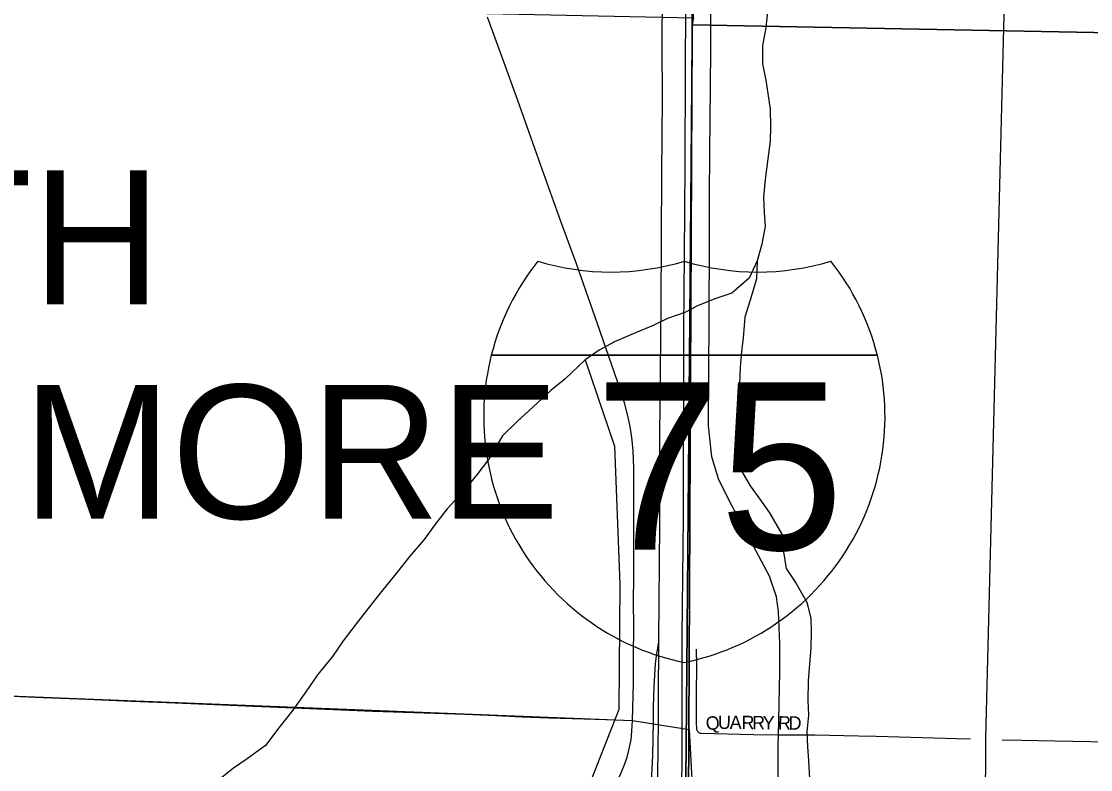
# Model space of a CAD drawing. Extents: x 1443599 to 1910620, y 1028088 to 1361369.
# Drawn here: x 1649524 to 1653520, y 1163775 to 1166571 of the extents above; entities that cross this region are included whole.
import ezdxf

# ---------------------------------------------------------------- set-up
doc = ezdxf.new("R2010")
doc.units = 0
for name, color, linetype in [('GM_X_City_Street', 7, 'Continuous'), ('GM_X_City_Street_Text', 7, 'Continuous'), ('GM_X_Corporation', 7, 'Continuous'), ('GM_X_Corporation_Text', 7, 'Continuous'), ('GM_X_County_Road', 7, 'Continuous'), ('GM_X_Interchange_Ramps', 7, 'Continuous'), ('GM_X_Interstate_Location', 7, 'Continuous'), ('GM_X_Interstate_Route', 7, 'Continuous'), ('GM_X_Interstate_Shield', 7, 'Continuous'), ('GM_X_Minor_River', 7, 'Continuous'), ('GM_X_Rail_Line', 7, 'Continuous'), ('GM_X_Section', 7, 'Continuous'), ('GM_X_Township', 7, 'Continuous'), ('GM_X_Township_Road', 7, 'Continuous')]:
    doc.layers.add(name, color=color, linetype=linetype)

msp = doc.modelspace()

# ---------------------------------------------------------------- linework, layer by layer
at = {"layer": 'GM_X_City_Street'}
for points in [[(1651493.5, 1163144.4), (1651493.6, 1163150.9), (1651495.5, 1163192.1), (1651499, 1163225.1), (1651504.8, 1163257.8), (1651512.9, 1163290), (1651523.5, 1163321.5), (1651536.4, 1163352.1), (1651554.6, 1163389.2), (1651578.8, 1163432.4), (1651678.8, 1163602.4), (1651720.3, 1163673.2), (1651747.5, 1163723.6), (1651765.3, 1163760.3), (1651777.8, 1163790.3), (1651788.2, 1163821.1), (1651796.1, 1163852.6), (1651802.8, 1163885.6), (1651806.2, 1163917.8), (1651808.8, 1163957.8)], [(1652053.5, 1163915.9), (1652051.3, 1163918.8), (1652049.4, 1163922.3), (1652048.7, 1163924.7), (1652048.3, 1163930.2), (1652047.8, 1163946.9)], [(1652053.5, 1163915.9), (1652055.7, 1163914), (1652057.8, 1163912.7), (1652060.8, 1163911.5), (1652065.1, 1163910.5), (1652260.5, 1163906.4), (1652353.8, 1163905.2)], [(1652352.5, 1163683), (1652353, 1163869.1), (1652353.8, 1163905.2)]]:
    msp.add_lwpolyline(points, dxfattribs=at)
at = {"layer": 'GM_X_Corporation'}
msp.add_lwpolyline([(1649007.2, 1164069), (1651808.8, 1163957.8), (1652020.4, 1163925), (1652056.9, 1163227.1)], dxfattribs=at)
at = {"layer": 'GM_X_County_Road'}
for points in [[(1652358.6, 1164165.5), (1652358.9, 1164246.5), (1652354.1, 1164365.9), (1652346.1, 1164419.9), (1652320.3, 1164497.6), (1652180.1, 1164761.4), (1652130.6, 1164857.8), (1652104.9, 1164944.1), (1652092.1, 1165059.1), (1652094, 1165256.2), (1652095.4, 1165461.3), (1652096.4, 1165748.5), (1652096.7, 1165912.6), (1652097.8, 1166084.9), (1652099.5, 1166322.9), (1652101.3, 1166470.6), (1652104, 1167003.9)], [(1651766.4, 1165183.6), (1651763.6, 1165192.5), (1651678, 1165440.9), (1651598.6, 1165665.4), (1651539.5, 1165827.3), (1651464.7, 1166035.8), (1651379.6, 1166275.6), (1651323.4, 1166429.9), (1651266.9, 1166587.3)], [(1651808.8, 1163957.8), (1651812.2, 1164096.8), (1651812, 1164187.2), (1651813.1, 1164318.4), (1651812.3, 1164392.4), (1651813.4, 1164507.2), (1651813.6, 1164736.9), (1651812.7, 1164901.2), (1651810.7, 1164967.1), (1651806.3, 1165016.4), (1651799.7, 1165057.2), (1651791, 1165097.5), (1651778.4, 1165145.4), (1651766.4, 1165183.6)], [(1652353.8, 1163905.2), (1652355.1, 1163959.4), (1652358.5, 1164139.8), (1652358.6, 1164165.5)]]:
    msp.add_lwpolyline(points, dxfattribs=at)
at = {"layer": 'GM_X_Interchange_Ramps'}
msp.add_lwpolyline([(1651907.3, 1164260.1), (1651902.8, 1164236.8), (1651896.4, 1164198.1), (1651892.7, 1164169.6), (1651888, 1164085.8), (1651886.1, 1164009.4), (1651885.2, 1163954.1), (1651883, 1163827.7), (1651878.3, 1163728.8)], dxfattribs=at)
at = {"layer": 'GM_X_Interstate_Route'}
for points in [[(1651894.2, 1160457.1), (1651889.6, 1160768.9), (1651886.6, 1161015), (1651888.5, 1161288.5), (1651889.8, 1161474.4), (1651892.5, 1161950.2), (1651894.6, 1162126.6), (1651897, 1162327.7), (1651895.8, 1162573.9), (1651897.8, 1162820), (1651898.1, 1162883.2), (1651902.2, 1163657.1), (1651904.9, 1163953.4), (1651905.7, 1164034.5), (1651907.3, 1164260.1), (1651910.4, 1164691), (1651910, 1165019.3), (1651915.2, 1165511.6), (1651917.4, 1166004), (1651920.5, 1166283), (1651919.6, 1166480), (1651923.1, 1167070.8)], [(1652006.8, 1166392.7), (1652009.2, 1166849.2)], [(1651996.5, 1164496.3), (1651998.8, 1164715.7), (1652000.5, 1165421.4), (1652002.3, 1165700.4), (1652004.9, 1166028.6), (1652006.8, 1166392.7)], [(1651993.8, 1163946.9), (1651994.1, 1164042.8), (1651994.2, 1164272.6), (1651996.5, 1164496.3)], [(1651987.9, 1162882.1), (1651989.2, 1163025.4), (1651991.7, 1163455.8), (1651992.5, 1163583.3), (1651993.8, 1163946.9)]]:
    msp.add_lwpolyline(points, dxfattribs=at)
at = {"layer": 'GM_X_Interstate_Shield'}
for p, q in [((1651280.7, 1165323.7), (1652723.5, 1165323.7)), ((1652723.5, 1165323.7), (1651280.7, 1165323.7)), ((1652723.5, 1165323.7), (1651280.7, 1165323.7))]:
    msp.add_line(p, q, dxfattribs=at)
for centre, start, end in [((1652189.6, 1165093.8), 141.669, 165.8066), ((1651728.1, 1166571.8), 253.0091, 286.9909), ((1652276, 1166571.8), 253.0091, 286.9909), ((1651814.6, 1165093.8), 14.1934, 38.331), ((1652189.6, 1165093.8), 165.8066, 258.463), ((1651814.6, 1165093.8), 281.537, 14.1934)]:
    msp.add_arc(centre, 937.5, start, end, dxfattribs=at)
at = {"layer": 'GM_X_Minor_River'}
for points in [[(1652314.5, 1166618.7), (1652306.5, 1166548.4), (1652294.5, 1166480.2), (1652294.5, 1166412), (1652306.5, 1166351.8), (1652314.5, 1166301.7), (1652322.5, 1166243.5), (1652324.5, 1166177.3), (1652322.5, 1166123.1), (1652314.4, 1166056.9), (1652304.4, 1165980.7), (1652298.4, 1165914.5), (1652300.4, 1165856.3), (1652304.4, 1165806.2), (1652292.3, 1165738), (1652274.3, 1165675.8), (1652244.2, 1165611.6), (1652180.1, 1165555.4), (1652120, 1165535.4), (1652053.9, 1165509.3), (1652003.8, 1165483.3), (1651939.7, 1165461.2), (1651885.6, 1165435.1), (1651819.5, 1165407.1), (1651741.3, 1165373), (1651683.2, 1165342.9), (1651631.1, 1165306.8), (1651555, 1165234.6), (1651504.9, 1165192.5), (1651436.8, 1165130.3), (1651376.7, 1165076.1), (1651322.6, 1165022), (1651270.5, 1164933.7), (1651230.4, 1164881.6), (1651176.3, 1164815.4), (1651116.1, 1164749.2), (1651072.1, 1164693), (1651030, 1164634.9), (1650975.9, 1164572.7), (1650923.8, 1164506.5)], [(1652274.3, 1165675.8), (1652272.3, 1165609.6), (1652252.2, 1165541.4), (1652228.2, 1165465.2), (1652222.1, 1165388.9), (1652216.1, 1165336.8), (1652210.1, 1165278.6), (1652208.1, 1165214.4), (1652210.1, 1165164.3), (1652206.1, 1165086), (1652200, 1165033.9), (1652198, 1164965.7), (1652208, 1164903.5), (1652248.1, 1164835.3), (1652284.1, 1164785.1), (1652320.2, 1164735), (1652366.2, 1164654.7), (1652372.2, 1164588.5), (1652382.2, 1164526.3), (1652420.3, 1164470.2), (1652460.3, 1164399.9), (1652474.3, 1164339.8), (1652476.3, 1164289.6), (1652474.3, 1164229.4), (1652470.3, 1164169.3), (1652464.3, 1164107.1), (1652464.2, 1164032.8), (1652466.2, 1163978.7), (1652460.2, 1163916.5), (1652462.2, 1163860.3), (1652466.2, 1163808.2), (1652470.2, 1163740)], [(1651631.1, 1165306.8), (1651741.3, 1164983.8), (1651761.2, 1164468.2), (1651757.1, 1163998.8), (1651606.7, 1163615.7), (1651456.4, 1163246.7), (1651446.1, 1162337.9), (1651434, 1161690), (1651427.9, 1161220.6), (1651824.5, 1161196.5), (1651822.3, 1160299.7), (1651800.1, 1159298.6), (1651804.1, 1158702.8), (1651800, 1158602.5), (1651784, 1158510.2), (1651768, 1158431.9), (1651743.9, 1158365.7)], [(1650923.8, 1164506.5), (1650869.7, 1164440.3), (1650819.6, 1164376.1), (1650775.5, 1164320), (1650727.4, 1164255.8), (1650687.3, 1164197.6), (1650631.2, 1164129.4), (1650587.1, 1164065.2), (1650539, 1163997), (1650486.9, 1163930.8), (1650436.8, 1163864.7), (1650368.7, 1163814.5), (1650316.6, 1163780.4), (1650242.5, 1163720.2)]]:
    msp.add_lwpolyline(points, dxfattribs=at)
at = {"layer": 'GM_X_Rail_Line'}
msp.add_lwpolyline([(1653131.7, 1159734.3), (1653131.5, 1159774.4), (1653117.5, 1161384.9), (1653128.4, 1163893.8), (1653262.4, 1169152.8), (1653341.6, 1175752.4), (1653359.9, 1180304.5), (1653421.3, 1187177.3), (1653422.3, 1187382.1)], dxfattribs=at)
at = {"layer": 'GM_X_Section'}
for points in [[(1657205.1, 1171736.1), (1657123.8, 1166461.4), (1652031.5, 1166558.2), (1652035.8, 1166584.2), (1652050.7, 1171839.7)], [(1652035.8, 1166584.2), (1652031.5, 1166558.2), (1652006.2, 1161276.9), (1648099.8, 1161492.2), (1646721.6, 1161506.3), (1646713, 1166800), (1649601.7, 1166636.1)], [(1657123.8, 1166461.4), (1657034.3, 1161164.9), (1652006.2, 1161276.9), (1652031.5, 1166558.2)]]:
    msp.add_lwpolyline(points, close=True, dxfattribs=at)
at = {"layer": 'GM_X_Township'}
for points in [[(1652041.9, 1171813.2), (1652030.8, 1166476.2), (1652008.3, 1163866.7), (1651998.2, 1162695.7), (1651998.9, 1162185.8), (1652000.1, 1161249), (1651996.4, 1159520.9), (1651990.3, 1159208.4), (1651994.9, 1158602.7), (1651958, 1157753.6), (1651943.2, 1157343), (1651941.2, 1157133.4), (1651940.5, 1156563.6), (1651929.8, 1155947.6), (1651801.4, 1155950.6), (1651682.5, 1155953.3), (1651177.8, 1155965), (1650022.7, 1156050.6), (1648123.1, 1156134)], [(1658626.2, 1155812.7), (1658061.8, 1155840.1), (1657377.2, 1155851.8), (1656910.1, 1155843.6), (1656788.7, 1155841.5), (1654275.8, 1155894.5), (1653765.2, 1155905.3), (1651945.1, 1155947.3), (1651929.8, 1155947.6), (1651940.5, 1156563.6), (1651941.2, 1157133.4), (1651943.2, 1157343), (1651958, 1157753.6), (1651994.9, 1158602.7), (1651990.3, 1159208.4), (1651996.4, 1159520.9), (1652000.1, 1161249), (1651998.9, 1162185.8), (1651998.2, 1162695.7), (1652008.3, 1163866.7), (1652030.8, 1166476.2), (1652041.9, 1171813.2)]]:
    msp.add_lwpolyline(points, dxfattribs=at)
at = {"layer": 'GM_X_Township_Road'}
for points in [[(1652048.3, 1164161.7), (1652047.9, 1164224.3)], [(1652047.8, 1163946.9), (1652048, 1164059.6), (1652048.3, 1164161.7)], [(1649007.2, 1164069), (1649228.2, 1164060.6), (1649345.2, 1164055.3), (1649606, 1164043.8), (1649770.2, 1164037.4), (1649934.5, 1164031), (1650098.7, 1164023.7), (1650361.6, 1164013.4), (1650542.3, 1164006.2), (1650838, 1163993.7), (1651183, 1163981.5), (1651298, 1163976.6), (1651396.5, 1163972.3), (1651495, 1163968.2), (1651626.3, 1163964.3), (1651708.5, 1163961.4), (1651808.8, 1163957.8)], [(1652353.8, 1163905.2), (1652489.9, 1163904.4), (1652652.9, 1163900.6)], [(1652652.9, 1163900.6), (1652719.3, 1163899.1), (1652891.3, 1163894.4), (1653019.4, 1163890.9), (1653071.9, 1163890)], [(1653189.6, 1163886.4), (1653263.4, 1163884.8), (1653386.5, 1163882.2), (1653657.3, 1163877), (1654084, 1163870), (1654330.2, 1163865.8), (1654592.7, 1163861.1), (1654797.8, 1163857.6), (1654953.7, 1163853.6), (1655134.2, 1163850.4), (1655314.7, 1163847.3), (1655528, 1163841.3), (1655798.8, 1163833.4), (1655979.2, 1163828.9), (1655981.9, 1163828.8)]]:
    msp.add_lwpolyline(points, dxfattribs=at)

# ---------------------------------------------------------------- texts
at = {"layer": 'GM_X_City_Street_Text'}
for s, rotation, p in [('Q', 8.9522, (1652086.2, 1163920.2)), ('U', 359.4754, (1652127.5, 1163926.9)), ('A', 359.377, (1652171.5, 1163926.5)), ('R', 359.3807, (1652215.5, 1163926.1)), ('R', 359.3807, (1652255.1, 1163925.6)), ('Y', 359.3903, (1652294.7, 1163925.2)), ('R', 359.3885, (1652351.9, 1163924.6)), ('D', 359.3846, (1652391.5, 1163924.2))]:
    msp.add_text(s, height=50, rotation=rotation, dxfattribs=at).set_placement(p)
at = {"layer": 'GM_X_Corporation_Text'}
for s, p in [('NORTH', (1647670.7, 1165513.9)), ('BALTIMORE', (1647670.7, 1164712.6))]:
    msp.add_text(s, height=500, rotation=0, dxfattribs=at).set_placement(p)
at = {"layer": 'GM_X_Interstate_Location'}
for s in ['-', '.', ',']:
    msp.add_text(s, height=1, dxfattribs=at).set_placement((1652001.9, 1164924.7))
msp.add_text('75', height=1, rotation=0, dxfattribs=at).set_placement((1651797.6, 1164717.7))
at = {"layer": 'GM_X_Interstate_Shield'}
msp.add_text('75', height=625, dxfattribs=at).set_placement((1651668.1, 1164597.1))

doc.saveas('drawing.dxf')
